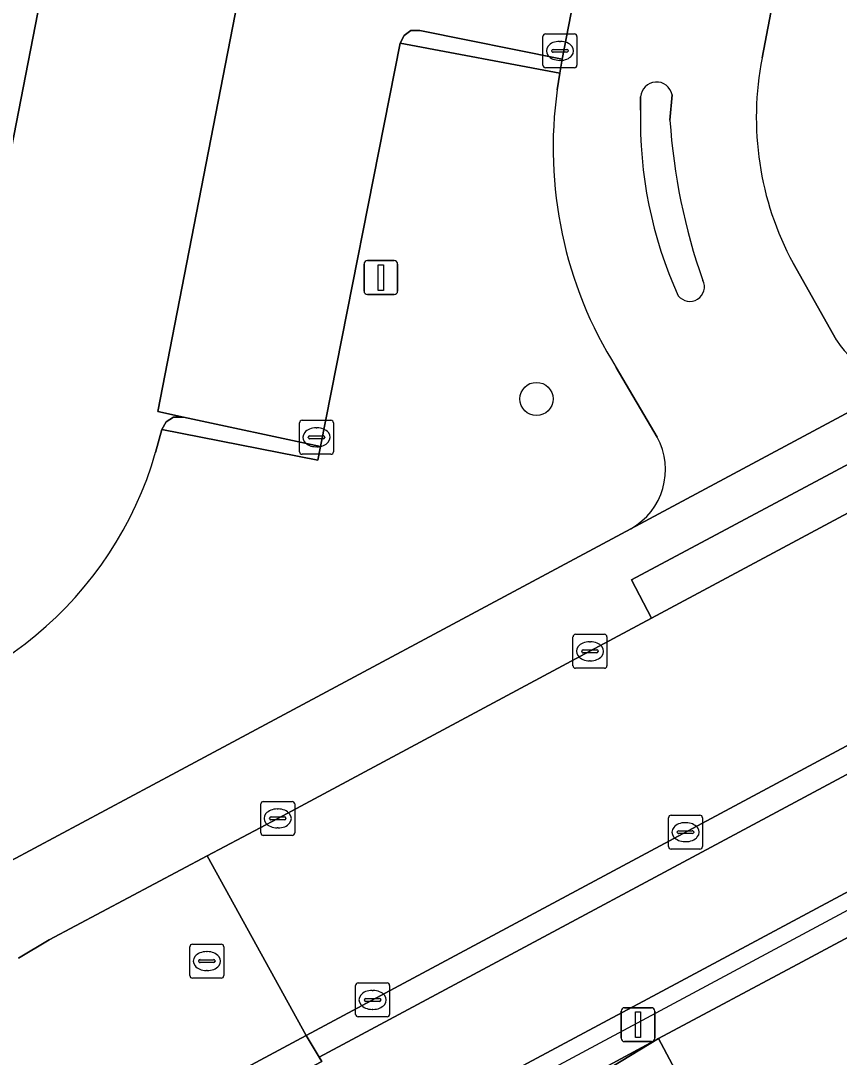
# Model space of a CAD drawing. Extents: x 158793 to 159888, y 384317 to 385256.
# Drawn here: x 159544.76 to 159568.9, y 384368.65 to 384399.19 of the extents above; entities that cross this region are included whole.
import ezdxf

# ---------------------------------------------------------------- set-up
doc = ezdxf.new("R2010")
doc.units = 0
for name, color, linetype in [('IMGEO_Berm_open', 7, 'Continuous'), ('IMGEO_Boom', 7, 'Continuous'), ('IMGEO_Dek', 7, 'Continuous'), ('IMGEO_Fietspad_gesloten', 7, 'Continuous'), ('IMGEO_Groenvoorziening', 7, 'Continuous'), ('IMGEO_Kolk', 7, 'Continuous'), ('IMGEO_Lichtmast', 7, 'Continuous'), ('IMGEO_Parkeervlak_open', 7, 'Continuous'), ('IMGEO_Pijler', 7, 'Continuous'), ('IMGEO_Rijbaan_lokaal_gesloten', 7, 'Continuous'), ('IMGEO_Rijbaan_lokaal_open', 7, 'Continuous'), ('IMGEO_Rijbaan_regionaal_gesloten', 7, 'Continuous'), ('IMGEO_Rioolput', 7, 'Continuous'), ('IMGEO_Verkeerseiland_open', 7, 'Continuous'), ('IMGEO_Voetpad_open', 7, 'Continuous')]:
    doc.layers.add(name, color=color, linetype=linetype)

msp = doc.modelspace()

# ---------------------------------------------------------------- linework, layer by layer
at = {"layer": 'IMGEO_Berm_open'}
for points in [[(159610.395, 384395.087), (159563.216, 384369.799), (159561.835, 384369.06), (159550.338, 384362.897)], [(159561.6, 384368.144), (159563.57, 384369.197), (159567.8, 384371.459), (159582.042, 384379.081), (159595.509, 384386.233), (159609.71, 384393.884)]]:
    msp.add_lwpolyline(points, dxfattribs=at)
at = {"layer": 'IMGEO_Boom'}
msp.add_circle((159559.968, 384388.046), 0.489, dxfattribs=at)
at = {"layer": 'IMGEO_Dek'}
msp.add_lwpolyline([(159488.508, 384319.441), (159617.271, 384388.641), (159616.87, 384389.389), (159616.488, 384390.102), (159613.401, 384395.863), (159613.053, 384396.512), (159610.395, 384395.087), (159563.216, 384369.799), (159561.835, 384369.06), (159550.338, 384362.897), (159549.574, 384362.488), (159548.537, 384361.932), (159539.445, 384357.059), (159537.377, 384355.95), (159536.444, 384355.45), (159499.781, 384335.799), (159499.44, 384335.616), (159497.35, 384334.496), (159496.454, 384334.016), (159493.575, 384332.472), (159487.092, 384328.997), (159485.675, 384328.238), (159484.262, 384327.473)], close=True, dxfattribs=at)
at = {"layer": 'IMGEO_Fietspad_gesloten'}
for points in [[(159707.394, 384451.026), (159691.341, 384442.43), (159554.532, 384369.175), (159553.562, 384368.656), (159553.639, 384368.525), (159551.212, 384367.259)], [(159548.945, 384362.714), (159562.5, 384369.97), (159562.977, 384370.225), (159610.25, 384395.526), (159612.839, 384396.912), (159692.734, 384439.673)]]:
    msp.add_lwpolyline(points, dxfattribs=at)
at = {"layer": 'IMGEO_Groenvoorziening'}
for points in [[(159575.48, 384404.936), (159579.828, 384427.093), (159580.753, 384431.804), (159582.451, 384440.458), (159575.246, 384441.889), (159573.386, 384432.471), (159578.452, 384431.471), (159577.365, 384425.756), (159572.663, 384401.12), (159567.401, 384402.159), (159566.624, 384398.093)], [(159560.581, 384397.157), (159560.66, 384397.648), (159555.953, 384398.528), (159553.601, 384386.642), (159553.526, 384386.239), (159548.928, 384387.147), (159548.738, 384386.473)], [(159567.534, 384392.05), (159568.811, 384389.78)], [(159563.53, 384386.924), (159562.319, 384388.976)], [(159549.353, 384377.052), (159562.748, 384384.221)], [(159543.769, 384374.064), (159549.353, 384377.052)]]:
    msp.add_lwpolyline(points, dxfattribs=at)
for centre, radius, start, end in [((159575.444, 384396.331), 8.994, 168.7033, 208.424), ((159572.629, 384395.441), 12.169, 171.8952, 212.0924), ((159570.677, 384390.918), 2.186, 211.391, 290.105), ((159561.767, 384385.969), 2.005, 299.2914, 28.4374), ((159538.297, 384389.46), 10.86, 206.0308, 344.0357)]:
    msp.add_arc(centre, radius, start, end, dxfattribs=at)
at = {"layer": 'IMGEO_Kolk'}
for p, q in [((159560.161, 384397.877), (159560.161, 384398.729)), ((159560.236, 384398.803), (159561.088, 384398.803)), ((159561.162, 384398.729), (159561.162, 384397.877)), ((159560.649, 384398.583), (159560.674, 384398.583)), ((159560.42, 384398.297), (159560.42, 384398.309)), ((159560.858, 384398.26), (159560.46, 384398.26)), ((159560.463, 384398.346), (159560.861, 384398.346)), ((159560.904, 384398.309), (159560.904, 384398.297)), ((159561.088, 384397.803), (159560.236, 384397.803)), ((159560.672, 384398.023), (159560.647, 384398.023)), ((159553.058, 384387.417), (159553.91, 384387.417)), ((159552.983, 384386.491), (159552.983, 384387.343)), ((159553.471, 384387.197), (159553.496, 384387.197)), ((159553.984, 384387.343), (159553.984, 384386.491)), ((159553.242, 384386.911), (159553.242, 384386.923)), ((159553.68, 384386.874), (159553.282, 384386.874)), ((159553.285, 384386.96), (159553.683, 384386.96)), ((159553.726, 384386.923), (159553.726, 384386.911)), ((159553.494, 384386.637), (159553.469, 384386.637)), ((159553.91, 384386.417), (159553.058, 384386.417)), ((159561.046, 384380.185), (159561.046, 384381.037)), ((159561.121, 384381.111), (159561.973, 384381.111)), ((159562.047, 384381.037), (159562.047, 384380.185)), ((159561.534, 384380.891), (159561.559, 384380.891)), ((159561.305, 384380.605), (159561.305, 384380.617)), ((159561.743, 384380.568), (159561.345, 384380.568)), ((159561.348, 384380.654), (159561.746, 384380.654)), ((159561.789, 384380.617), (159561.789, 384380.605)), ((159561.973, 384380.111), (159561.121, 384380.111)), ((159561.557, 384380.331), (159561.532, 384380.331)), ((159551.916, 384376.185), (159552.768, 384376.185)), ((159551.841, 384375.259), (159551.841, 384376.111)), ((159552.329, 384375.965), (159552.354, 384375.965)), ((159552.842, 384376.111), (159552.842, 384375.259)), ((159552.1, 384375.679), (159552.1, 384375.691)), ((159552.538, 384375.642), (159552.14, 384375.642)), ((159552.143, 384375.728), (159552.541, 384375.728)), ((159552.584, 384375.691), (159552.584, 384375.679)), ((159563.863, 384374.855), (159563.863, 384375.707)), ((159563.938, 384375.781), (159564.79, 384375.781)), ((159564.351, 384375.561), (159564.376, 384375.561)), ((159564.864, 384375.707), (159564.864, 384374.855)), ((159552.352, 384375.405), (159552.327, 384375.405)), ((159564.122, 384375.275), (159564.122, 384375.287)), ((159564.56, 384375.238), (159564.162, 384375.238)), ((159564.165, 384375.324), (159564.563, 384375.324)), ((159564.606, 384375.287), (159564.606, 384375.275)), ((159552.768, 384375.185), (159551.916, 384375.185)), ((159564.374, 384375.001), (159564.349, 384375.001)), ((159564.79, 384374.781), (159563.938, 384374.781)), ((159554.637, 384369.913), (159554.637, 384370.765)), ((159554.712, 384370.839), (159555.564, 384370.839)), ((159555.125, 384370.619), (159555.15, 384370.619)), ((159555.638, 384370.765), (159555.638, 384369.913)), ((159554.896, 384370.333), (159554.896, 384370.345)), ((159554.939, 384370.382), (159555.337, 384370.382)), ((159555.38, 384370.345), (159555.38, 384370.333)), ((159555.334, 384370.296), (159554.936, 384370.296)), ((159555.148, 384370.059), (159555.123, 384370.059)), ((159555.564, 384369.839), (159554.712, 384369.839))]:
    msp.add_line(p, q, dxfattribs=at)
for points in [[(159560.161, 384397.877), (159560.161, 384398.729)], [(159560.236, 384398.803), (159561.088, 384398.803)], [(159561.162, 384398.729), (159561.162, 384397.877)], [(159561.088, 384397.803), (159560.236, 384397.803)], [(159553.058, 384387.417), (159553.91, 384387.417)], [(159552.983, 384386.491), (159552.983, 384387.343)], [(159553.984, 384387.343), (159553.984, 384386.491)], [(159553.91, 384386.417), (159553.058, 384386.417)], [(159561.046, 384380.185), (159561.046, 384381.037)], [(159561.121, 384381.111), (159561.973, 384381.111)], [(159562.047, 384381.037), (159562.047, 384380.185)], [(159561.973, 384380.111), (159561.121, 384380.111)], [(159551.916, 384376.185), (159552.768, 384376.185)], [(159551.841, 384375.259), (159551.841, 384376.111)], [(159552.842, 384376.111), (159552.842, 384375.259)], [(159563.863, 384374.855), (159563.863, 384375.707)], [(159563.938, 384375.781), (159564.79, 384375.781)], [(159564.864, 384375.707), (159564.864, 384374.855)], [(159552.768, 384375.185), (159551.916, 384375.185)], [(159564.79, 384374.781), (159563.938, 384374.781)], [(159554.637, 384369.913), (159554.637, 384370.765)], [(159554.712, 384370.839), (159555.564, 384370.839)], [(159555.638, 384370.765), (159555.638, 384369.913)], [(159555.564, 384369.839), (159554.712, 384369.839)]]:
    msp.add_lwpolyline(points, dxfattribs=at)
for centre, radius, start, end in [((159560.238, 384398.727), 0.0765, 91.552, 178.448), ((159560.238, 384398.727), 0.0765, 91.552, 178.448), ((159561.086, 384398.727), 0.0765, 1.552, 88.448), ((159561.086, 384398.727), 0.0765, 1.552, 88.448), ((159560.46, 384398.306), 0.0403, 85.8775, 175.7526), ((159560.457, 384398.296), 0.0366, 178.938, 274.7102), ((159560.861, 384398.303), 0.043, 264.8664, 352.4533), ((159560.865, 384398.308), 0.0386, 1.7309, 96.639), ((159560.238, 384397.879), 0.0765, 181.552, 268.448), ((159560.238, 384397.879), 0.0765, 181.552, 268.448), ((159561.086, 384397.879), 0.0765, 271.552, 358.448), ((159561.086, 384397.879), 0.0765, 271.552, 358.448), ((159553.06, 384387.341), 0.0765, 91.552, 178.448), ((159553.06, 384387.341), 0.0765, 91.552, 178.448), ((159553.908, 384387.341), 0.0765, 1.552, 88.448), ((159553.908, 384387.341), 0.0765, 1.552, 88.448), ((159553.282, 384386.92), 0.0403, 85.8775, 175.7526), ((159553.279, 384386.91), 0.0366, 178.938, 274.7102), ((159553.683, 384386.917), 0.043, 264.8664, 352.4533), ((159553.687, 384386.922), 0.0386, 1.7309, 96.639), ((159553.06, 384386.493), 0.0765, 181.552, 268.448), ((159553.06, 384386.493), 0.0765, 181.552, 268.448), ((159553.908, 384386.493), 0.0765, 271.552, 358.448), ((159553.908, 384386.493), 0.0765, 271.552, 358.448), ((159561.123, 384381.035), 0.0765, 91.552, 178.448), ((159561.123, 384381.035), 0.0765, 91.552, 178.448), ((159561.971, 384381.035), 0.0765, 1.552, 88.448), ((159561.971, 384381.035), 0.0765, 1.552, 88.448), ((159561.345, 384380.614), 0.0403, 85.8775, 175.7526), ((159561.342, 384380.604), 0.0366, 178.938, 274.7102), ((159561.746, 384380.611), 0.043, 264.8664, 352.4533), ((159561.75, 384380.616), 0.0386, 1.7309, 96.639), ((159561.123, 384380.187), 0.0765, 181.552, 268.448), ((159561.123, 384380.187), 0.0765, 181.552, 268.448), ((159561.971, 384380.187), 0.0765, 271.552, 358.448), ((159561.971, 384380.187), 0.0765, 271.552, 358.448), ((159551.918, 384376.109), 0.0765, 91.552, 178.448), ((159551.918, 384376.109), 0.0765, 91.552, 178.448), ((159552.766, 384376.109), 0.0765, 1.552, 88.448), ((159552.766, 384376.109), 0.0765, 1.552, 88.448), ((159552.14, 384375.688), 0.0403, 85.8775, 175.7526), ((159552.137, 384375.678), 0.0366, 178.938, 274.7102), ((159552.541, 384375.685), 0.043, 264.8664, 352.4533), ((159552.545, 384375.69), 0.0386, 1.7309, 96.639), ((159563.94, 384375.705), 0.0765, 91.552, 178.448), ((159563.94, 384375.705), 0.0765, 91.552, 178.448), ((159564.788, 384375.705), 0.0765, 1.552, 88.448), ((159564.788, 384375.705), 0.0765, 1.552, 88.448), ((159551.918, 384375.261), 0.0765, 181.552, 268.448), ((159551.918, 384375.261), 0.0765, 181.552, 268.448), ((159552.766, 384375.261), 0.0765, 271.552, 358.448), ((159552.766, 384375.261), 0.0765, 271.552, 358.448), ((159564.162, 384375.284), 0.0403, 85.8775, 175.7526), ((159564.159, 384375.274), 0.0366, 178.938, 274.7102), ((159564.563, 384375.281), 0.043, 264.8664, 352.4533), ((159564.567, 384375.286), 0.0386, 1.7309, 96.639), ((159563.94, 384374.857), 0.0765, 181.552, 268.448), ((159563.94, 384374.857), 0.0765, 181.552, 268.448), ((159564.788, 384374.857), 0.0765, 271.552, 358.448), ((159564.788, 384374.857), 0.0765, 271.552, 358.448), ((159554.714, 384370.763), 0.0765, 91.552, 178.448), ((159554.714, 384370.763), 0.0765, 91.552, 178.448), ((159555.562, 384370.763), 0.0765, 1.552, 88.448), ((159555.562, 384370.763), 0.0765, 1.552, 88.448), ((159554.936, 384370.342), 0.0403, 85.8775, 175.7526), ((159554.933, 384370.332), 0.0366, 178.938, 274.7102), ((159555.337, 384370.339), 0.043, 264.8664, 352.4533), ((159555.341, 384370.344), 0.0386, 1.7309, 96.639), ((159554.714, 384369.915), 0.0765, 181.552, 268.448), ((159554.714, 384369.915), 0.0765, 181.552, 268.448), ((159555.562, 384369.915), 0.0765, 271.552, 358.448), ((159555.562, 384369.915), 0.0765, 271.552, 358.448)]:
    msp.add_arc(centre, radius, start, end, dxfattribs=at)
for centre, major_axis, ratio, start_param, end_param in [((159560.648, 384398.303), (-0.387, 0.002), 0.722429, 4.712389, 7.853982), ((159560.673, 384398.303), (-0.39, 0.002), 0.717154, 1.570796, 4.712389), ((159553.47, 384386.917), (-0.387, 0.002), 0.722429, 4.712389, 7.853982), ((159553.495, 384386.917), (-0.39, 0.002), 0.717154, 1.570796, 4.712389), ((159561.533, 384380.611), (-0.387, 0.002), 0.722429, 4.712389, 7.853982), ((159561.558, 384380.611), (-0.39, 0.002), 0.717154, 1.570796, 4.712389), ((159552.328, 384375.685), (-0.387, 0.002), 0.722429, 4.712389, 7.853982), ((159552.353, 384375.685), (-0.39, 0.002), 0.717154, 1.570796, 4.712389), ((159564.35, 384375.281), (-0.387, 0.002), 0.722429, 4.712389, 7.853982), ((159564.375, 384375.281), (-0.39, 0.002), 0.717154, 1.570796, 4.712389), ((159555.124, 384370.339), (-0.387, 0.002), 0.722429, 4.712389, 7.853982), ((159555.149, 384370.339), (-0.39, 0.002), 0.717154, 1.570796, 4.712389)]:
    msp.add_ellipse(centre, major_axis=major_axis, ratio=ratio, start_param=start_param, end_param=end_param, dxfattribs=at)
at = {"layer": 'IMGEO_Lichtmast'}
for p, q in [((159554.886, 384391.221), (159554.886, 384392.021)), ((159554.886, 384392.021), (159554.886, 384391.221)), ((159554.986, 384392.121), (159555.776, 384392.121)), ((159555.776, 384392.121), (159554.986, 384392.121)), ((159555.876, 384392.021), (159555.876, 384391.221)), ((159555.876, 384391.221), (159555.876, 384392.021)), ((159555.776, 384391.121), (159554.986, 384391.121)), ((159554.986, 384391.121), (159555.776, 384391.121)), ((159562.466, 384369.209), (159562.466, 384370.009)), ((159562.466, 384370.009), (159562.466, 384369.209)), ((159562.566, 384370.109), (159563.356, 384370.109)), ((159563.356, 384370.109), (159562.566, 384370.109)), ((159563.456, 384370.009), (159563.456, 384369.209)), ((159563.456, 384369.209), (159563.456, 384370.009)), ((159563.356, 384369.109), (159562.566, 384369.109)), ((159562.566, 384369.109), (159563.356, 384369.109))]:
    msp.add_line(p, q, dxfattribs=at)
for points in [[(159555.306, 384391.996), (159555.456, 384391.996), (159555.456, 384391.246), (159555.306, 384391.246), (159555.306, 384391.996)], [(159562.886, 384369.984), (159563.036, 384369.984), (159563.036, 384369.234), (159562.886, 384369.234), (159562.886, 384369.984)]]:
    msp.add_lwpolyline(points, dxfattribs=at)
for centre, start, end in [((159554.986, 384392.021), 90, 180), ((159554.986, 384392.021), 90, 180), ((159555.776, 384392.021), 0, 90), ((159555.776, 384392.021), 360, 90), ((159554.986, 384391.221), 180, 270), ((159554.986, 384391.221), 180, 270), ((159555.776, 384391.221), 270, 0), ((159555.776, 384391.221), 270, 0), ((159562.566, 384370.009), 90, 180), ((159562.566, 384370.009), 90, 180), ((159563.356, 384370.009), 0, 90), ((159563.356, 384370.009), 360, 90), ((159562.566, 384369.209), 180, 270), ((159562.566, 384369.209), 180, 270), ((159563.356, 384369.209), 270, 0), ((159563.356, 384369.209), 270, 0)]:
    msp.add_arc(centre, 0.1, start, end, dxfattribs=at)
at = {"layer": 'IMGEO_Parkeervlak_open'}
msp.add_lwpolyline([(159543.147, 384388.577), (159554.329, 384445.986)], dxfattribs=at)
msp.add_lwpolyline([(159548.809, 384387.672), (159549.567, 384387.509), (159553.601, 384386.642), (159555.953, 384398.528), (159556.065, 384398.757), (159556.268, 384398.899), (159556.531, 384398.9), (159560.727, 384398.062), (159568.495, 384438.064), (159558.974, 384439.917)], close=True, dxfattribs=at)
at = {"layer": 'IMGEO_Pijler'}
msp.add_lwpolyline([(159567.46, 384361.871), (159567.144, 384362.466), (159567.035, 384362.67), (159566.662, 384363.374), (159566.319, 384364.02), (159565.096, 384366.323), (159563.57, 384369.197), (159562.189, 384368.365), (159563.677, 384365.563), (159565.244, 384362.612), (159565.619, 384361.907), (159566.042, 384361.11)], close=True, dxfattribs=at)
at = {"layer": 'IMGEO_Rijbaan_lokaal_gesloten'}
msp.add_lwpolyline([(159691, 384443.105), (159706.671, 384451.498), (159703.8, 384456.78), (159699.775, 384454.613), (159693.473, 384451.244), (159688.29, 384448.468), (159683.468, 384445.886), (159667.341, 384437.251), (159663.602, 384435.266), (159656.463, 384431.445), (159640.576, 384422.941), (159639.863, 384422.559), (159627.52, 384415.953), (159609.483, 384406.293), (159608.385, 384405.705), (159578.043, 384389.447), (159576.947, 384388.86), (159572.485, 384386.47), (159563.362, 384381.583), (159561.547, 384380.611), (159552.342, 384375.685), (159550.262, 384374.58), (159553.184, 384369.293)], close=True, dxfattribs=at)
msp.add_lwpolyline([(159492.544, 384382.326), (159499.587, 384378.535), (159500.805, 384377.848), (159507.103, 384374.468), (159510.157, 384372.845), (159518.184, 384368.531), (159519.419, 384367.842), (159534.919, 384359.511), (159553.184, 384369.293), (159550.262, 384374.58), (159545.604, 384372.105), (159544.701, 384371.573)], dxfattribs=at)
at = {"layer": 'IMGEO_Rijbaan_lokaal_open'}
for points in [[(159566.624, 384398.093), (159567.401, 384402.159), (159573.386, 384432.471), (159575.246, 384441.889), (159569.136, 384443.102), (159560.491, 384444.756), (159554.329, 384445.986), (159543.147, 384388.577)], [(159548.738, 384386.473), (159548.928, 384387.147), (159549.052, 384387.369), (159549.272, 384387.505), (159549.567, 384387.509), (159548.809, 384387.672), (159558.974, 384439.917)], [(159558.974, 384439.917), (159568.495, 384438.064), (159560.727, 384398.062), (159560.66, 384397.648), (159560.581, 384397.157)], [(159563.04, 384396.558), (159563.04, 384396.946)], [(159563.97, 384397.011), (159563.906, 384396.261)], [(159568.811, 384389.78), (159567.534, 384392.05)], [(159562.319, 384388.976), (159563.53, 384386.924)], [(159562.748, 384384.221), (159571.428, 384388.866)]]:
    msp.add_lwpolyline(points, dxfattribs=at)
msp.add_lwpolyline([(159551.212, 384367.259), (159553.639, 384368.525), (159553.562, 384368.656), (159553.184, 384369.293), (159534.919, 384359.511), (159535.134, 384359.395), (159535.794, 384358.967), (159541.171, 384362.021)], close=True, dxfattribs=at)
for centre, radius, start, end in [((159575.444, 384396.331), 8.994, 168.7033, 208.424), ((159563.509, 384396.916), 0.47, 11.6825, 176.3136), ((159572.629, 384395.441), 12.169, 171.8952, 212.0924), ((159575.366, 384396.215), 12.331, 178.4042, 204.562), ((159581.332, 384397.379), 17.462, 183.6711, 199.5318), ((159564.492, 384391.349), 0.429, 217.3984, 26.5555), ((159570.677, 384390.918), 2.186, 211.391, 290.105), ((159561.767, 384385.969), 2.005, 299.2914, 28.4374), ((159538.297, 384389.46), 10.86, 206.0308, 344.0357)]:
    msp.add_arc(centre, radius, start, end, dxfattribs=at)
at = {"layer": 'IMGEO_Rijbaan_regionaal_gesloten'}
msp.add_lwpolyline([(159609.71, 384393.884), (159595.509, 384386.233), (159582.042, 384379.081), (159567.8, 384371.459), (159563.57, 384369.197), (159561.6, 384368.144)], dxfattribs=at)
at = {"layer": 'IMGEO_Rioolput'}
for p, q in [((159549.751, 384371.055), (159549.751, 384371.907)), ((159549.826, 384371.981), (159550.678, 384371.981)), ((159550.752, 384371.907), (159550.752, 384371.055)), ((159550.239, 384371.761), (159550.264, 384371.761)), ((159550.01, 384371.475), (159550.01, 384371.487)), ((159550.448, 384371.438), (159550.05, 384371.438)), ((159550.053, 384371.524), (159550.451, 384371.524)), ((159550.494, 384371.487), (159550.494, 384371.475)), ((159550.678, 384370.981), (159549.826, 384370.981)), ((159550.262, 384371.201), (159550.237, 384371.201))]:
    msp.add_line(p, q, dxfattribs=at)
for points in [[(159549.751, 384371.055), (159549.751, 384371.907)], [(159549.826, 384371.981), (159550.678, 384371.981)], [(159550.752, 384371.907), (159550.752, 384371.055)], [(159550.678, 384370.981), (159549.826, 384370.981)]]:
    msp.add_lwpolyline(points, dxfattribs=at)
for centre, radius, start, end in [((159549.828, 384371.905), 0.0765, 91.552, 178.448), ((159549.828, 384371.905), 0.0765, 91.552, 178.448), ((159550.676, 384371.905), 0.0765, 1.552, 88.448), ((159550.676, 384371.905), 0.0765, 1.552, 88.448), ((159550.05, 384371.484), 0.0403, 85.8775, 175.7526), ((159550.047, 384371.474), 0.0366, 178.938, 274.7102), ((159550.451, 384371.481), 0.043, 264.8664, 352.4533), ((159550.455, 384371.486), 0.0386, 1.7309, 96.639), ((159549.828, 384371.057), 0.0765, 181.552, 268.448), ((159549.828, 384371.057), 0.0765, 181.552, 268.448), ((159550.676, 384371.057), 0.0765, 271.552, 358.448), ((159550.676, 384371.057), 0.0765, 271.552, 358.448)]:
    msp.add_arc(centre, radius, start, end, dxfattribs=at)
for centre, major_axis, ratio, start_param, end_param in [((159550.238, 384371.481), (-0.387, 0.002), 0.722429, 4.712389, 7.853982), ((159550.263, 384371.481), (-0.39, 0.002), 0.717154, 1.570796, 4.712389)]:
    msp.add_ellipse(centre, major_axis=major_axis, ratio=ratio, start_param=start_param, end_param=end_param, dxfattribs=at)
at = {"layer": 'IMGEO_Verkeerseiland_open'}
for points in [[(159708.918, 384452.702), (159706.671, 384451.498), (159691, 384443.105), (159553.184, 384369.293), (159553.562, 384368.656), (159554.532, 384369.175), (159691.341, 384442.43)], [(159563.04, 384396.946), (159563.04, 384396.558)], [(159563.906, 384396.261), (159563.97, 384397.011)]]:
    msp.add_lwpolyline(points, dxfattribs=at)
for centre, radius, start, end in [((159563.509, 384396.916), 0.47, 11.6825, 176.3136), ((159575.366, 384396.215), 12.331, 178.4042, 204.562), ((159581.332, 384397.379), 17.462, 183.6711, 199.5318), ((159564.492, 384391.349), 0.429, 217.3984, 26.5555)]:
    msp.add_arc(centre, radius, start, end, dxfattribs=at)
at = {"layer": 'IMGEO_Voetpad_open'}
for points in [[(159556.531, 384398.9), (159556.268, 384398.899), (159556.065, 384398.757), (159555.953, 384398.528), (159560.66, 384397.648), (159560.727, 384398.062)], [(159549.567, 384387.509), (159549.272, 384387.505), (159549.052, 384387.369), (159548.928, 384387.147), (159553.526, 384386.239), (159553.601, 384386.642)], [(159572.485, 384386.47), (159571.855, 384387.562), (159562.774, 384382.716), (159563.362, 384381.583)]]:
    msp.add_lwpolyline(points, close=True, dxfattribs=at)
for points in [[(159610.25, 384395.526), (159562.977, 384370.225), (159562.5, 384369.97), (159548.945, 384362.714)], [(159563.362, 384381.583), (159562.774, 384382.716), (159571.855, 384387.562), (159572.485, 384386.47), (159576.947, 384388.86), (159578.043, 384389.447), (159576.831, 384391.757), (159572.431, 384389.403), (159571.428, 384388.866), (159562.748, 384384.221), (159549.353, 384377.052), (159543.769, 384374.064)], [(159544.701, 384371.573), (159545.604, 384372.105), (159550.262, 384374.58), (159552.342, 384375.685), (159561.547, 384380.611), (159563.362, 384381.583)], [(159562.189, 384368.365), (159563.57, 384369.197), (159565.096, 384366.323)]]:
    msp.add_lwpolyline(points, dxfattribs=at)

doc.saveas('drawing.dxf')
